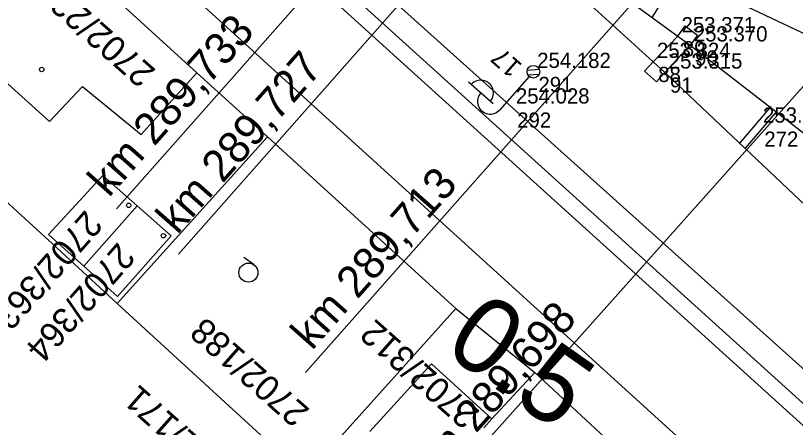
# Model space of a CAD drawing. Extents: x -496688 to -495455, y -1089309 to -1088026.
# Drawn here: x -496129.9 to -496068.5, y -1088610.7 to -1088578.2 of the extents above; entities that cross this region are included whole.
import ezdxf

# ---------------------------------------------------------------- set-up
doc = ezdxf.new("R2010")
doc.units = 0
for name, color, linetype in [('Vrstva 1', 7, 'Continuous'), ('Vrstva 17', 7, 'Continuous'), ('Vrstva 23', 7, 'Continuous'), ('Vrstva 25', 7, 'Continuous'), ('Vrstva 4', 7, 'Continuous'), ('Vrstva 52', 7, 'Continuous'), ('Vrstva 53', 7, 'Continuous'), ('Vrstva 55', 7, 'Continuous'), ('Vrstva 57', 7, 'Continuous'), ('Vrstva 58', 7, 'Continuous'), ('Vrstva 59', 7, 'Continuous'), ('Vrstva 6', 7, 'Continuous'), ('Vrstva 60', 7, 'Continuous'), ('Vrstva 61', 7, 'Continuous'), ('Vrstva 7', 7, 'Continuous')]:
    doc.layers.add(name, color=color, linetype=linetype)

msp = doc.modelspace()

# ---------------------------------------------------------------- linework, layer by layer
at = {"layer": 'Vrstva 1'}
for points in [[(-496092.861, -1088566.414), (-496089.968, -1088568.076), (-496077.902, -1088574.814), (-496065.173, -1088580.858)], [(-496084.463, -1088574.911), (-496077.737, -1088579.829), (-496076.765, -1088580.551), (-496064.07, -1088590.377), (-496052.231, -1088600.497)], [(-496085.454, -1088576.574), (-496079.673, -1088581.848), (-496078.743, -1088582.69), (-496067.647, -1088593.203), (-496055.593, -1088604.743)]]:
    msp.add_lwpolyline(points, dxfattribs=at)
at = {"layer": 'Vrstva 17'}
msp.add_lwpolyline([(-496008.397, -1088665.951), (-496014.409, -1088657.761), (-496023.067, -1088646.276), (-496027.294, -1088642.439), (-496042.866, -1088628.504), (-496063.314, -1088610.129), (-496090.785, -1088585.443), (-496123.862, -1088555.707), (-496127.206, -1088552.748), (-496136.794, -1088544.006), (-496152.301, -1088530.524)], dxfattribs=at)
at = {"layer": 'Vrstva 23'}
for p, q in [((-496128.48, -1088571), (-496115.61, -1088582.72)), ((-496132.31, -1088581.99), (-496127.22, -1088586.57)), ((-496120.02, -1088587.58), (-496115.61, -1088582.72)), ((-496127.22, -1088586.57), (-496124.64, -1088583.79)), ((-496127.31, -1088595.47), (-496123.03, -1088590.81)), ((-496123.03, -1088590.81), (-496120.32, -1088593.2)), ((-496124.53, -1088597.97), (-496120.32, -1088593.2)), ((-496120.32, -1088593.2), (-496117.64, -1088595.56)), ((-496124.53, -1088597.97), (-496127.31, -1088595.47)), ((-496117.64, -1088595.56), (-496121.87, -1088600.36)), ((-496121.87, -1088600.36), (-496124.53, -1088597.97)), ((-496102, -1088610.98), (-496097.14, -1088605.66)), ((-496097.14, -1088605.66), (-496092.38, -1088610)), ((-496092.38, -1088610), (-496093.02, -1088610.7))]:
    msp.add_line(p, q, dxfattribs=at)
at = {"layer": 'Vrstva 25'}
for p, q in [((-496088.639, -1088582.471), (-496089.595, -1088582.529)), ((-496092.285, -1088585.17), (-496094.231, -1088583.446)), ((-496089.44, -1088583.014), (-496091.761, -1088585.634)), ((-496088.653, -1088582.848), (-496089.531, -1088582.901))]:
    msp.add_line(p, q, dxfattribs=at)
msp.add_circle((-496089.108, -1088582.64), 0.5, dxfattribs=at)
msp.add_circle((-496089.108, -1088582.64), 0.5, dxfattribs=at)
for centre, start, end in [((-496093.249, -1088584.299), 317.75756, 139.16271), ((-496092.509, -1088584.971), 138.46014, 318.46014)]:
    msp.add_arc(centre, 1, start, end, dxfattribs=at)
at = {"layer": 'Vrstva 4'}
msp.add_lwpolyline([(-496077.141, -1088579.026), (-496076.169, -1088579.748), (-496076.765, -1088580.551), (-496078.743, -1088582.69), (-496079.414, -1088583.431), (-496080.344, -1088582.589), (-496079.673, -1088581.848), (-496077.737, -1088579.829), (-496077.141, -1088579.026)], dxfattribs=at)
at = {"layer": 'Vrstva 52'}
msp.add_line((-496124.64, -1088583.79), (-496120.02, -1088587.58), dxfattribs=at)
at = {"layer": 'Vrstva 53'}
msp.add_lwpolyline([(-496006.16, -1088672.1), (-496009.66, -1088673.61), (-496019.34, -1088652.65), (-496125.77, -1088556.38), (-496187.85, -1088499.89), (-496224.3, -1088466.84), (-496274.7, -1088421.37), (-496308.3, -1088391.23), (-496341.24, -1088361.35), (-496344.49, -1088357.55), (-496352.49, -1088347.86), (-496352.14, -1088346.56), (-496371.02, -1088328.7), (-496406.7, -1088297.06), (-496406.34, -1088296.61), (-496407.86, -1088294.92), (-496408.29, -1088292.38), (-496407.56, -1088290.4), (-496405.24, -1088287.91)], dxfattribs=at)
at = {"layer": 'Vrstva 55'}
for p, q in [((-496126.78, -1088557.15), (-496029.94, -1088644.88)), ((-496125.29, -1088568.17), (-496034.28, -1088650.92)), ((-496115.61, -1088582.72), (-496110.06, -1088587.77)), ((-496140.38, -1088583.99), (-496126.99, -1088596.2)), ((-496121.91, -1088600.91), (-496110.06, -1088587.77)), ((-496110.06, -1088587.77), (-496095.21, -1088601.29)), ((-496126.99, -1088596.2), (-496121.91, -1088600.91)), ((-496121.91, -1088600.91), (-496107.07, -1088614.49)), ((-496095.21, -1088601.29), (-496107.07, -1088614.49)), ((-496095.21, -1088601.29), (-496089, -1088606.35)), ((-496089, -1088606.35), (-496092.38, -1088610)), ((-496089, -1088606.35), (-496076.43, -1088617.99))]:
    msp.add_line(p, q, dxfattribs=at)
at = {"layer": 'Vrstva 58'}
msp.add_line((-496111.114, -1088597.866), (-496111.92, -1088597.275), dxfattribs=at)
msp.add_circle((-496111.557, -1088598.471), 0.75, dxfattribs=at)
at = {"layer": 'Vrstva 59'}
for centre in [(-496127.841, -1088582.46), (-496120.988, -1088593.168), (-496118.252, -1088595.561)]:
    msp.add_circle(centre, 0.175, dxfattribs=at)
at = {"layer": 'Vrstva 6'}
for p, q in [((-496121.951, -1088593.436), (-496063.848, -1088527.764)), ((-496117.064, -1088597.014), (-496078.048, -1088552.813)), ((-496096.377, -1088615.76), (-496041.296, -1088554.006)), ((-496107.06, -1088606.347), (-496064.163, -1088557.861))]:
    msp.add_line(p, q, dxfattribs=at)
at = {"layer": 'Vrstva 60'}
for p, q in [((-496077.737, -1088579.829), (-496077.737, -1088579.829)), ((-496077.737, -1088579.829), (-496077.737, -1088579.829)), ((-496076.765, -1088580.551), (-496076.765, -1088580.551)), ((-496076.765, -1088580.551), (-496076.765, -1088580.551)), ((-496079.673, -1088581.848), (-496079.673, -1088581.848)), ((-496079.673, -1088581.848), (-496079.673, -1088581.848)), ((-496089.108, -1088582.64), (-496089.108, -1088582.64)), ((-496089.108, -1088582.64), (-496089.108, -1088582.64)), ((-496078.743, -1088582.69), (-496078.743, -1088582.69)), ((-496078.743, -1088582.69), (-496078.743, -1088582.69)), ((-496090.785, -1088585.443), (-496090.785, -1088585.443)), ((-496090.785, -1088585.443), (-496090.785, -1088585.443)), ((-496071.318, -1088586.949), (-496071.318, -1088586.949)), ((-496071.318, -1088586.949), (-496071.318, -1088586.949))]:
    msp.add_line(p, q, dxfattribs=at)
at = {"layer": 'Vrstva 7'}
for p, q in [((-496079.76, -1088578.35), (-496077.588, -1088574.963)), ((-496072.825, -1088588.251), (-496070.379, -1088585.388)), ((-496072.39, -1088588.665), (-496069.905, -1088585.757))]:
    msp.add_line(p, q, dxfattribs=at)

# ---------------------------------------------------------------- texts
at = {"layer": 'Vrstva 25'}
msp.add_text('17', height=1.5, rotation=138.46014, dxfattribs=at).set_placement((-496089.909, -1088582.106))
at = {"layer": 'Vrstva 57'}
for s, rotation, p in [('2702/226', 138.46319, (-496118.772, -1088582.529)), ('2702/363', 228.59923, (-496124.389, -1088593.451)), ('2702/364', 228.59923, (-496121.826, -1088595.998)), ('2702/188', 138.46319, (-496106.649, -1088609.283)), ('2702/312', 138.46319, (-496093.25, -1088609.443)), ('2702/171', 138.46319, (-496111.857, -1088614.624))]:
    msp.add_text(s, height=2, rotation=rotation, dxfattribs=at).set_placement(p)
at = {"layer": 'Vrstva 6'}
for s, rotation, p in [('km 289,733', 48.49935, (-496122.552, -1088592.607)), ('km 289,727', 48.56496, (-496117.162, -1088595.531)), ('km 289,713', 48.50038, (-496106.553, -1088604.66)), ('km 289,698', 48.26889, (-496097.218, -1088615.201))]:
    msp.add_text(s, height=2.5, rotation=rotation, dxfattribs=at).set_placement(p)
at = {"layer": 'Vrstva 60'}
for s, p in [('89', (-496077.337, -1088581.429)), ('89', (-496077.337, -1088581.429)), ('90', (-496076.365, -1088582.151)), ('90', (-496076.365, -1088582.151)), ('88', (-496079.273, -1088583.448)), ('88', (-496079.273, -1088583.448)), ('291', (-496088.708, -1088584.24)), ('291', (-496088.708, -1088584.24)), ('91', (-496078.343, -1088584.29)), ('91', (-496078.343, -1088584.29)), ('292', (-496090.385, -1088587.043)), ('292', (-496090.385, -1088587.043)), ('272', (-496070.918, -1088588.549)), ('272', (-496070.918, -1088588.549))]:
    msp.add_text(s, height=1.2, dxfattribs=at).set_placement(p)
at = {"layer": 'Vrstva 61'}
for s, p in [('253.371', (-496077.437, -1088579.529)), ('253.371', (-496077.437, -1088579.529)), ('253.370', (-496076.465, -1088580.251)), ('253.370', (-496076.465, -1088580.251)), ('253.324', (-496079.373, -1088581.548)), ('253.324', (-496079.373, -1088581.548)), ('254.182', (-496088.808, -1088582.34)), ('254.182', (-496088.808, -1088582.34)), ('253.315', (-496078.443, -1088582.39)), ('253.315', (-496078.443, -1088582.39)), ('254.028', (-496090.485, -1088585.143)), ('254.028', (-496090.485, -1088585.143)), ('253.294', (-496071.018, -1088586.649)), ('253.294', (-496071.018, -1088586.649))]:
    msp.add_text(s, height=1.2, dxfattribs=at).set_placement(p)
at = {"layer": 'Vrstva 7'}
msp.add_text('0.5', height=6, rotation=324.89369, dxfattribs=at).set_placement((-496096.337, -1088604.644))

doc.saveas('drawing.dxf')
